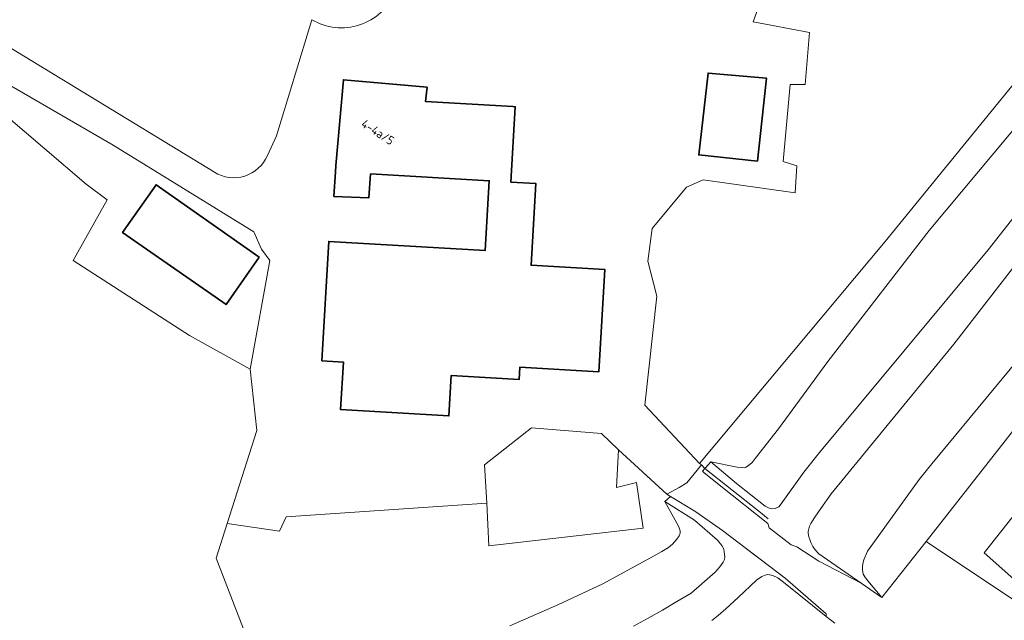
# Model space of a CAD drawing. Extents: x 184422 to 188298, y 343471 to 350189.
# Tile 279 of 513: x 187165 to 187266, y 346726 to 346788. Entities that reach past the tile are written whole.
import ezdxf
from ezdxf.enums import TextEntityAlignment as Align

# ---------------------------------------------------------------- set-up
doc = ezdxf.new("R2010")
doc.units = 0
for name, color, linetype, lineweight in [('B-WA-GR-FRUITTEELT-GV', 252, 'Continuous', 13), ('B-WA-GR-GRAS-GV', 252, 'Continuous', 13), ('B-WA-GR-GROENVOORZIENING-GV', 252, 'Continuous', 18), ('B-WA-GR-HOUTWAL-GV', 252, 'Continuous', 13), ('B-WA-GW-TALUD_KRUIN-G', 252, 'Continuous', 18), ('B-WA-IE-TERREINAFSCHEIDING_KUNSTMATIG_HEKWERK-G', 252, 'IE-TERREINAFSCHEIDING-KUNSTMATIG', 18), ('B-WA-OG-TERREIN_ERF-GV', 252, 'Continuous', 18), ('B-WE-OG-BEBOUWING-GV', 250, 'Continuous', 35), ('B-WE-OG-BEBOUWING-T18', 10, 'Continuous', 18)]:
    doc.layers.add(name, color=color, linetype=linetype, lineweight=lineweight)
doc.styles.add('NLCS-ISO-M500-T18', font='NLCS-ISO.ttf', dxfattribs={"height": 0.9})
doc.linetypes.add('IE-TERREINAFSCHEIDING-KUNSTMATIG', pattern='A,4,[82,NLCS.SHX,S=0.75,R=90,X=0,Y=0],4,-2', length=10)

msp = doc.modelspace()

# ---------------------------------------------------------------- linework, layer by layer
at = {"layer": 'B-WA-GR-FRUITTEELT-GV', "flags": 128}
msp.add_lwpolyline([(187278.082, 346720.652), (187285.681, 346715.581), (187300.955, 346743.69), (187304.599, 346751.507), (187310.694, 346770.629), (187317.629, 346791.915), (187319.409, 346802.382), (187264.286, 346732.666), (187271.088, 346726.645), (187275.639, 346732.555)], dxfattribs=at)
msp.add_lwpolyline([(187278.082, 346720.652), (187285.681, 346715.581), (187300.955, 346743.69), (187304.599, 346751.507), (187310.694, 346770.629), (187317.629, 346791.915), (187319.409, 346802.382), (187264.286, 346732.666), (187271.088, 346726.645), (187275.639, 346732.555)], dxfattribs=at)
msp.add_lwpolyline([(187278.082, 346720.652), (187285.681, 346715.581), (187300.955, 346743.69), (187304.599, 346751.507), (187310.694, 346770.629), (187317.629, 346791.915), (187319.409, 346802.382), (187264.286, 346732.666), (187271.088, 346726.645), (187275.639, 346732.555)], dxfattribs=at)
at = {"layer": 'B-WA-GR-GRAS-GV', "flags": 128}
for points in [[(187307.391, 346830.698), (187289.025, 346807.761), (187285.08, 346802.846), (187254.098, 346764.778), (187234.915, 346741.892), (187235.125, 346741.731), (187235.127, 346741.729), (187235.471, 346741.365), (187235.524, 346741.423), (187236.081, 346742.037), (187238.799, 346741.505), (187239.234, 346741.459), (187239.532, 346741.447), (187239.739, 346741.512), (187240.163, 346741.802), (187240.363, 346741.99), (187240.669, 346742.41), (187243.074, 346745.46), (187248.174, 346752.419), (187258.612, 346765.924), (187277.064, 346787.961), (187300.59, 346816.26), (187310.185, 346827.925), (187311.834, 346829.759)], [(187307.391, 346830.698), (187289.025, 346807.761), (187285.08, 346802.846), (187254.098, 346764.778), (187234.915, 346741.892), (187235.125, 346741.731), (187235.127, 346741.729), (187235.471, 346741.365), (187235.524, 346741.423), (187236.081, 346742.037), (187238.799, 346741.505), (187239.234, 346741.459), (187239.532, 346741.447), (187239.739, 346741.512), (187240.163, 346741.802), (187240.363, 346741.99), (187240.669, 346742.41), (187243.074, 346745.46), (187248.174, 346752.419), (187258.612, 346765.924), (187277.064, 346787.961), (187300.59, 346816.26), (187310.185, 346827.925), (187311.834, 346829.759)], [(187307.391, 346830.698), (187289.025, 346807.761), (187285.08, 346802.846), (187254.098, 346764.778), (187234.915, 346741.892), (187235.125, 346741.731), (187235.127, 346741.729), (187235.471, 346741.365), (187235.524, 346741.423), (187236.081, 346742.037), (187238.799, 346741.505), (187239.234, 346741.459), (187239.532, 346741.447), (187239.739, 346741.512), (187240.163, 346741.802), (187240.363, 346741.99), (187240.669, 346742.41), (187243.074, 346745.46), (187248.174, 346752.419), (187258.612, 346765.924), (187277.064, 346787.961), (187300.59, 346816.26), (187310.185, 346827.925), (187311.834, 346829.759)], [(187271.783, 346757.389), (187258.914, 346741.841), (187257.591, 346740.226), (187252.814, 346733.595), (187252.268, 346732.846), (187251.899, 346731.941), (187251.79, 346731.561), (187251.741, 346731.188), (187251.737, 346730.922), (187251.83, 346730.473), (187252.045, 346730.064), (187252.457, 346729.573), (187253.756, 346728.034), (187258.314, 346733.843), (187306.23, 346794.919)], [(187271.783, 346757.389), (187258.914, 346741.841), (187257.591, 346740.226), (187252.814, 346733.595), (187252.268, 346732.846), (187251.899, 346731.941), (187251.79, 346731.561), (187251.741, 346731.188), (187251.737, 346730.922), (187251.83, 346730.473), (187252.045, 346730.064), (187252.457, 346729.573), (187253.756, 346728.034), (187258.314, 346733.843), (187306.23, 346794.919)], [(187271.783, 346757.389), (187258.914, 346741.841), (187257.591, 346740.226), (187252.814, 346733.595), (187252.268, 346732.846), (187251.899, 346731.941), (187251.79, 346731.561), (187251.741, 346731.188), (187251.737, 346730.922), (187251.83, 346730.473), (187252.045, 346730.064), (187252.457, 346729.573), (187253.756, 346728.034), (187258.314, 346733.843), (187306.23, 346794.919)], [(187277.064, 346787.961), (187258.612, 346765.924), (187248.174, 346752.419), (187243.074, 346745.46), (187240.669, 346742.41), (187240.363, 346741.99), (187240.163, 346741.802), (187239.739, 346741.512), (187239.532, 346741.447), (187239.234, 346741.459), (187238.799, 346741.505), (187236.081, 346742.037), (187238.742, 346739.829), (187241.696, 346737.491), (187242.033, 346737.304), (187242.384, 346737.201), (187242.731, 346737.219), (187243.106, 346737.411), (187243.337, 346737.725), (187245.685, 346740.971), (187247.301, 346743.005), (187264.722, 346763.927), (187282.564, 346786.634)], [(187277.064, 346787.961), (187258.612, 346765.924), (187248.174, 346752.419), (187243.074, 346745.46), (187240.669, 346742.41), (187240.363, 346741.99), (187240.163, 346741.802), (187239.739, 346741.512), (187239.532, 346741.447), (187239.234, 346741.459), (187238.799, 346741.505), (187236.081, 346742.037), (187238.742, 346739.829), (187241.696, 346737.491), (187242.033, 346737.304), (187242.384, 346737.201), (187242.731, 346737.219), (187243.106, 346737.411), (187243.337, 346737.725), (187245.685, 346740.971), (187247.301, 346743.005), (187264.722, 346763.927), (187282.564, 346786.634)], [(187277.064, 346787.961), (187258.612, 346765.924), (187248.174, 346752.419), (187243.074, 346745.46), (187240.669, 346742.41), (187240.363, 346741.99), (187240.163, 346741.802), (187239.739, 346741.512), (187239.532, 346741.447), (187239.234, 346741.459), (187238.799, 346741.505), (187236.081, 346742.037), (187238.742, 346739.829), (187241.696, 346737.491), (187242.033, 346737.304), (187242.384, 346737.201), (187242.731, 346737.219), (187243.106, 346737.411), (187243.337, 346737.725), (187245.685, 346740.971), (187247.301, 346743.005), (187264.722, 346763.927), (187282.564, 346786.634)], [(187282.564, 346786.634), (187264.722, 346763.927), (187247.301, 346743.005), (187245.685, 346740.971), (187243.337, 346737.725), (187243.106, 346737.411), (187242.731, 346737.219), (187242.384, 346737.201), (187242.033, 346737.304), (187241.696, 346737.491), (187238.742, 346739.829), (187236.081, 346742.037), (187235.524, 346741.423), (187235.471, 346741.365), (187235.234, 346741.077), (187235.367, 346740.968), (187237.109, 346739.537), (187241.983, 346735.7), (187242.113, 346735.245), (187244.371, 346733.489), (187244.977, 346733.285), (187247.236, 346731.806), (187251.602, 346729.527), (187248.587, 346731.616), (187247.226, 346732.559), (187246.868, 346732.965), (187246.622, 346733.322), (187246.428, 346733.72), (187246.306, 346734.02), (187246.199, 346734.307), (187246.158, 346734.505), (187246.138, 346734.673), (187246.141, 346734.86), (187246.161, 346735.012), (187246.291, 346735.403), (187246.422, 346735.684), (187246.572, 346735.956), (187246.812, 346736.336), (187247.433, 346737.23), (187248.52, 346738.76), (187261.171, 346754.181), (187281.237, 346780.056)], [(187282.564, 346786.634), (187264.722, 346763.927), (187247.301, 346743.005), (187245.685, 346740.971), (187243.337, 346737.725), (187243.106, 346737.411), (187242.731, 346737.219), (187242.384, 346737.201), (187242.033, 346737.304), (187241.696, 346737.491), (187238.742, 346739.829), (187236.081, 346742.037), (187235.524, 346741.423), (187235.471, 346741.365), (187235.234, 346741.077), (187235.367, 346740.968), (187237.109, 346739.537), (187241.983, 346735.7), (187242.113, 346735.245), (187244.371, 346733.489), (187244.977, 346733.285), (187247.236, 346731.806), (187251.602, 346729.527), (187248.587, 346731.616), (187247.226, 346732.559), (187246.868, 346732.965), (187246.622, 346733.322), (187246.428, 346733.72), (187246.306, 346734.02), (187246.199, 346734.307), (187246.158, 346734.505), (187246.138, 346734.673), (187246.141, 346734.86), (187246.161, 346735.012), (187246.291, 346735.403), (187246.422, 346735.684), (187246.572, 346735.956), (187246.812, 346736.336), (187247.433, 346737.23), (187248.52, 346738.76), (187261.171, 346754.181), (187281.237, 346780.056)], [(187282.564, 346786.634), (187264.722, 346763.927), (187247.301, 346743.005), (187245.685, 346740.971), (187243.337, 346737.725), (187243.106, 346737.411), (187242.731, 346737.219), (187242.384, 346737.201), (187242.033, 346737.304), (187241.696, 346737.491), (187238.742, 346739.829), (187236.081, 346742.037), (187235.524, 346741.423), (187235.471, 346741.365), (187235.234, 346741.077), (187235.367, 346740.968), (187237.109, 346739.537), (187241.983, 346735.7), (187242.113, 346735.245), (187244.371, 346733.489), (187244.977, 346733.285), (187247.236, 346731.806), (187251.602, 346729.527), (187248.587, 346731.616), (187247.226, 346732.559), (187246.868, 346732.965), (187246.622, 346733.322), (187246.428, 346733.72), (187246.306, 346734.02), (187246.199, 346734.307), (187246.158, 346734.505), (187246.138, 346734.673), (187246.141, 346734.86), (187246.161, 346735.012), (187246.291, 346735.403), (187246.422, 346735.684), (187246.572, 346735.956), (187246.812, 346736.336), (187247.433, 346737.23), (187248.52, 346738.76), (187261.171, 346754.181), (187281.237, 346780.056)], [(187281.237, 346780.056), (187261.171, 346754.181), (187248.52, 346738.76), (187247.433, 346737.23), (187246.812, 346736.336), (187246.572, 346735.956), (187246.422, 346735.684), (187246.291, 346735.403), (187246.161, 346735.012), (187246.141, 346734.86), (187246.138, 346734.673), (187246.158, 346734.505), (187246.199, 346734.307), (187246.306, 346734.02), (187246.428, 346733.72), (187246.622, 346733.322), (187246.868, 346732.965), (187247.226, 346732.559), (187248.587, 346731.616), (187251.602, 346729.527), (187253.756, 346728.034), (187252.457, 346729.573), (187252.045, 346730.064), (187251.83, 346730.473), (187251.737, 346730.922), (187251.741, 346731.188), (187251.79, 346731.561), (187251.899, 346731.941), (187252.268, 346732.846), (187252.814, 346733.595), (187257.591, 346740.226), (187258.914, 346741.841), (187271.783, 346757.389)], [(187281.237, 346780.056), (187261.171, 346754.181), (187248.52, 346738.76), (187247.433, 346737.23), (187246.812, 346736.336), (187246.572, 346735.956), (187246.422, 346735.684), (187246.291, 346735.403), (187246.161, 346735.012), (187246.141, 346734.86), (187246.138, 346734.673), (187246.158, 346734.505), (187246.199, 346734.307), (187246.306, 346734.02), (187246.428, 346733.72), (187246.622, 346733.322), (187246.868, 346732.965), (187247.226, 346732.559), (187248.587, 346731.616), (187251.602, 346729.527), (187253.756, 346728.034), (187252.457, 346729.573), (187252.045, 346730.064), (187251.83, 346730.473), (187251.737, 346730.922), (187251.741, 346731.188), (187251.79, 346731.561), (187251.899, 346731.941), (187252.268, 346732.846), (187252.814, 346733.595), (187257.591, 346740.226), (187258.914, 346741.841), (187271.783, 346757.389)], [(187281.237, 346780.056), (187261.171, 346754.181), (187248.52, 346738.76), (187247.433, 346737.23), (187246.812, 346736.336), (187246.572, 346735.956), (187246.422, 346735.684), (187246.291, 346735.403), (187246.161, 346735.012), (187246.141, 346734.86), (187246.138, 346734.673), (187246.158, 346734.505), (187246.199, 346734.307), (187246.306, 346734.02), (187246.428, 346733.72), (187246.622, 346733.322), (187246.868, 346732.965), (187247.226, 346732.559), (187248.587, 346731.616), (187251.602, 346729.527), (187253.756, 346728.034), (187252.457, 346729.573), (187252.045, 346730.064), (187251.83, 346730.473), (187251.737, 346730.922), (187251.741, 346731.188), (187251.79, 346731.561), (187251.899, 346731.941), (187252.268, 346732.846), (187252.814, 346733.595), (187257.591, 346740.226), (187258.914, 346741.841), (187271.783, 346757.389)], [(187215.362, 346725.127), (187220.284, 346727.285), (187224.934, 346729.457), (187230.182, 346732.319), (187231.044, 346732.809), (187231.726, 346733.227), (187232.126, 346733.572), (187232.572, 346734.083), (187232.834, 346734.427), (187232.933, 346734.673), (187232.928, 346734.914), (187232.797, 346735.333), (187232.576, 346735.714), (187232.402, 346736.021), (187231.334, 346737.95), (187231.917, 346738.481), (187231.557, 346738.713), (187226.557, 346743.288), (187226.371, 346739.393), (187228.417, 346739.908), (187229.099, 346735.205), (187213.164, 346733.367), (187212.978, 346737.777), (187192.268, 346736.38), (187191.586, 346734.911), (187186.157, 346735.671), (187185.025, 346732.112), (187190.662, 346717.504)], [(187215.362, 346725.127), (187220.284, 346727.285), (187224.934, 346729.457), (187230.182, 346732.319), (187231.044, 346732.809), (187231.726, 346733.227), (187232.126, 346733.572), (187232.572, 346734.083), (187232.834, 346734.427), (187232.933, 346734.673), (187232.928, 346734.914), (187232.797, 346735.333), (187232.576, 346735.714), (187232.402, 346736.021), (187231.334, 346737.95), (187231.917, 346738.481), (187231.557, 346738.713), (187226.557, 346743.288), (187226.371, 346739.393), (187228.417, 346739.908), (187229.099, 346735.205), (187213.164, 346733.367), (187212.978, 346737.777), (187192.268, 346736.38), (187191.586, 346734.911), (187186.157, 346735.671), (187185.025, 346732.112), (187190.662, 346717.504)], [(187215.362, 346725.127), (187220.284, 346727.285), (187224.934, 346729.457), (187230.182, 346732.319), (187231.044, 346732.809), (187231.726, 346733.227), (187232.126, 346733.572), (187232.572, 346734.083), (187232.834, 346734.427), (187232.933, 346734.673), (187232.928, 346734.914), (187232.797, 346735.333), (187232.576, 346735.714), (187232.402, 346736.021), (187231.334, 346737.95), (187231.917, 346738.481), (187231.557, 346738.713), (187226.557, 346743.288), (187226.371, 346739.393), (187228.417, 346739.908), (187229.099, 346735.205), (187213.164, 346733.367), (187212.978, 346737.777), (187192.268, 346736.38), (187191.586, 346734.911), (187186.157, 346735.671), (187185.025, 346732.112), (187190.662, 346717.504)], [(187277.287, 346721.182), (187258.314, 346733.843), (187253.756, 346728.034), (187251.602, 346729.527), (187247.236, 346731.806), (187244.977, 346733.285), (187244.371, 346733.489), (187242.113, 346735.245), (187241.983, 346735.7), (187237.109, 346739.537), (187235.367, 346740.968), (187235.234, 346741.077), (187235.471, 346741.365), (187235.127, 346741.729), (187235.125, 346741.731), (187233.624, 346739.869), (187232.821, 346739.42), (187231.557, 346738.713), (187231.917, 346738.481), (187234.437, 346736.976), (187237.28, 346734.967), (187243.765, 346730.048), (187248.008, 346726.371), (187248.002, 346726.102), (187248.885, 346725.394)], [(187277.287, 346721.182), (187258.314, 346733.843), (187253.756, 346728.034), (187251.602, 346729.527), (187247.236, 346731.806), (187244.977, 346733.285), (187244.371, 346733.489), (187242.113, 346735.245), (187241.983, 346735.7), (187237.109, 346739.537), (187235.367, 346740.968), (187235.234, 346741.077), (187235.471, 346741.365), (187235.127, 346741.729), (187235.125, 346741.731), (187233.624, 346739.869), (187232.821, 346739.42), (187231.557, 346738.713), (187231.917, 346738.481), (187234.437, 346736.976), (187237.28, 346734.967), (187243.765, 346730.048), (187248.008, 346726.371), (187248.002, 346726.102), (187248.885, 346725.394)], [(187277.287, 346721.182), (187258.314, 346733.843), (187253.756, 346728.034), (187251.602, 346729.527), (187247.236, 346731.806), (187244.977, 346733.285), (187244.371, 346733.489), (187242.113, 346735.245), (187241.983, 346735.7), (187237.109, 346739.537), (187235.367, 346740.968), (187235.234, 346741.077), (187235.471, 346741.365), (187235.127, 346741.729), (187235.125, 346741.731), (187233.624, 346739.869), (187232.821, 346739.42), (187231.557, 346738.713), (187231.917, 346738.481), (187234.437, 346736.976), (187237.28, 346734.967), (187243.765, 346730.048), (187248.008, 346726.371), (187248.002, 346726.102), (187248.885, 346725.394)], [(187236.185, 346725.678), (187236.85, 346726.2), (187237.649, 346726.874), (187238.906, 346728.035), (187240.805, 346729.827), (187241.352, 346730.203), (187241.71, 346730.363), (187241.989, 346730.424), (187242.481, 346730.335), (187242.995, 346730.068), (187243.765, 346729.494), (187248.002, 346726.102), (187248.008, 346726.371), (187243.765, 346730.048), (187237.28, 346734.967), (187234.437, 346736.976), (187231.917, 346738.481), (187231.334, 346737.95), (187234.409, 346736.03), (187236.764, 346733.974), (187237.215, 346733.417), (187237.416, 346733.046), (187237.479, 346732.751), (187237.526, 346732.244), (187237.498, 346731.969), (187237.369, 346731.706), (187237.037, 346731.203), (187236.525, 346730.652), (187234.064, 346728.509), (187232.598, 346727.623), (187231.117, 346726.76), (187229.622, 346725.92), (187228.115, 346725.103)], [(187236.185, 346725.678), (187236.85, 346726.2), (187237.649, 346726.874), (187238.906, 346728.035), (187240.805, 346729.827), (187241.352, 346730.203), (187241.71, 346730.363), (187241.989, 346730.424), (187242.481, 346730.335), (187242.995, 346730.068), (187243.765, 346729.494), (187248.002, 346726.102), (187248.008, 346726.371), (187243.765, 346730.048), (187237.28, 346734.967), (187234.437, 346736.976), (187231.917, 346738.481), (187231.334, 346737.95), (187234.409, 346736.03), (187236.764, 346733.974), (187237.215, 346733.417), (187237.416, 346733.046), (187237.479, 346732.751), (187237.526, 346732.244), (187237.498, 346731.969), (187237.369, 346731.706), (187237.037, 346731.203), (187236.525, 346730.652), (187234.064, 346728.509), (187232.598, 346727.623), (187231.117, 346726.76), (187229.622, 346725.92), (187228.115, 346725.103)], [(187236.185, 346725.678), (187236.85, 346726.2), (187237.649, 346726.874), (187238.906, 346728.035), (187240.805, 346729.827), (187241.352, 346730.203), (187241.71, 346730.363), (187241.989, 346730.424), (187242.481, 346730.335), (187242.995, 346730.068), (187243.765, 346729.494), (187248.002, 346726.102), (187248.008, 346726.371), (187243.765, 346730.048), (187237.28, 346734.967), (187234.437, 346736.976), (187231.917, 346738.481), (187231.334, 346737.95), (187234.409, 346736.03), (187236.764, 346733.974), (187237.215, 346733.417), (187237.416, 346733.046), (187237.479, 346732.751), (187237.526, 346732.244), (187237.498, 346731.969), (187237.369, 346731.706), (187237.037, 346731.203), (187236.525, 346730.652), (187234.064, 346728.509), (187232.598, 346727.623), (187231.117, 346726.76), (187229.622, 346725.92), (187228.115, 346725.103)], [(187228.115, 346725.103), (187229.622, 346725.92), (187231.117, 346726.76), (187232.598, 346727.623), (187234.064, 346728.509), (187236.525, 346730.652), (187237.037, 346731.203), (187237.369, 346731.706), (187237.498, 346731.969), (187237.526, 346732.244), (187237.479, 346732.751), (187237.416, 346733.046), (187237.215, 346733.417), (187236.764, 346733.974), (187234.409, 346736.03), (187231.334, 346737.95), (187232.402, 346736.021), (187232.576, 346735.714), (187232.797, 346735.333), (187232.928, 346734.914), (187232.933, 346734.673), (187232.834, 346734.427), (187232.572, 346734.083), (187232.126, 346733.572), (187231.726, 346733.227), (187231.044, 346732.809), (187230.182, 346732.319), (187224.934, 346729.457), (187220.284, 346727.285), (187215.362, 346725.127)], [(187228.115, 346725.103), (187229.622, 346725.92), (187231.117, 346726.76), (187232.598, 346727.623), (187234.064, 346728.509), (187236.525, 346730.652), (187237.037, 346731.203), (187237.369, 346731.706), (187237.498, 346731.969), (187237.526, 346732.244), (187237.479, 346732.751), (187237.416, 346733.046), (187237.215, 346733.417), (187236.764, 346733.974), (187234.409, 346736.03), (187231.334, 346737.95), (187232.402, 346736.021), (187232.576, 346735.714), (187232.797, 346735.333), (187232.928, 346734.914), (187232.933, 346734.673), (187232.834, 346734.427), (187232.572, 346734.083), (187232.126, 346733.572), (187231.726, 346733.227), (187231.044, 346732.809), (187230.182, 346732.319), (187224.934, 346729.457), (187220.284, 346727.285), (187215.362, 346725.127)], [(187228.115, 346725.103), (187229.622, 346725.92), (187231.117, 346726.76), (187232.598, 346727.623), (187234.064, 346728.509), (187236.525, 346730.652), (187237.037, 346731.203), (187237.369, 346731.706), (187237.498, 346731.969), (187237.526, 346732.244), (187237.479, 346732.751), (187237.416, 346733.046), (187237.215, 346733.417), (187236.764, 346733.974), (187234.409, 346736.03), (187231.334, 346737.95), (187232.402, 346736.021), (187232.576, 346735.714), (187232.797, 346735.333), (187232.928, 346734.914), (187232.933, 346734.673), (187232.834, 346734.427), (187232.572, 346734.083), (187232.126, 346733.572), (187231.726, 346733.227), (187231.044, 346732.809), (187230.182, 346732.319), (187224.934, 346729.457), (187220.284, 346727.285), (187215.362, 346725.127)], [(187248.885, 346725.394), (187248.002, 346726.102), (187243.765, 346729.494), (187242.995, 346730.068), (187242.481, 346730.335), (187241.989, 346730.424), (187241.71, 346730.363), (187241.352, 346730.203), (187240.805, 346729.827), (187238.906, 346728.035), (187237.649, 346726.874), (187236.85, 346726.2), (187236.185, 346725.678)], [(187248.885, 346725.394), (187248.002, 346726.102), (187243.765, 346729.494), (187242.995, 346730.068), (187242.481, 346730.335), (187241.989, 346730.424), (187241.71, 346730.363), (187241.352, 346730.203), (187240.805, 346729.827), (187238.906, 346728.035), (187237.649, 346726.874), (187236.85, 346726.2), (187236.185, 346725.678)], [(187248.885, 346725.394), (187248.002, 346726.102), (187243.765, 346729.494), (187242.995, 346730.068), (187242.481, 346730.335), (187241.989, 346730.424), (187241.71, 346730.363), (187241.352, 346730.203), (187240.805, 346729.827), (187238.906, 346728.035), (187237.649, 346726.874), (187236.85, 346726.2), (187236.185, 346725.678)]]:
    msp.add_lwpolyline(points, dxfattribs=at)
at = {"layer": 'B-WA-GR-GROENVOORZIENING-GV', "flags": 128}
for points in [[(187271.088, 346726.645), (187264.286, 346732.666), (187319.409, 346802.382)], [(187271.088, 346726.645), (187264.286, 346732.666), (187319.409, 346802.382)], [(187271.088, 346726.645), (187264.286, 346732.666), (187319.409, 346802.382)], [(187306.23, 346794.919), (187258.314, 346733.843), (187277.287, 346721.182)], [(187306.23, 346794.919), (187258.314, 346733.843), (187277.287, 346721.182)], [(187306.23, 346794.919), (187258.314, 346733.843), (187277.287, 346721.182)]]:
    msp.add_lwpolyline(points, dxfattribs=at)
at = {"layer": 'B-WA-GR-HOUTWAL-GV', "flags": 128}
msp.add_lwpolyline([(187164.074, 346700.453), (187172.165, 346706.29), (187179.776, 346711.261), (187189.219, 346716.794), (187190.662, 346717.504), (187185.025, 346732.112), (187186.157, 346735.671), (187189.216, 346745.285), (187188.548, 346751.62), (187182.291, 346755.075), (187170.262, 346762.827), (187172.984, 346767.685), (187173.79, 346769.081), (187171.62, 346770.698), (187158.785, 346781.647)], dxfattribs=at)
msp.add_lwpolyline([(187164.074, 346700.453), (187172.165, 346706.29), (187179.776, 346711.261), (187189.219, 346716.794), (187190.662, 346717.504), (187185.025, 346732.112), (187186.157, 346735.671), (187189.216, 346745.285), (187188.548, 346751.62), (187182.291, 346755.075), (187170.262, 346762.827), (187172.984, 346767.685), (187173.79, 346769.081), (187171.62, 346770.698), (187158.785, 346781.647)], dxfattribs=at)
msp.add_lwpolyline([(187164.074, 346700.453), (187172.165, 346706.29), (187179.776, 346711.261), (187189.219, 346716.794), (187190.662, 346717.504), (187185.025, 346732.112), (187186.157, 346735.671), (187189.216, 346745.285), (187188.548, 346751.62), (187182.291, 346755.075), (187170.262, 346762.827), (187172.984, 346767.685), (187173.79, 346769.081), (187171.62, 346770.698), (187158.785, 346781.647)], dxfattribs=at)
at = {"layer": 'B-WA-GW-TALUD_KRUIN-G', "flags": 128}
for points in [[(187236.081, 346742.037), (187238.742, 346739.829), (187241.696, 346737.491), (187242.033, 346737.304), (187242.384, 346737.201), (187242.731, 346737.219), (187243.106, 346737.411), (187243.337, 346737.725), (187245.685, 346740.971), (187247.301, 346743.005), (187264.722, 346763.927), (187282.564, 346786.634), (187300.871, 346808.738), (187308.514, 346818.196), (187313.91, 346825.969), (187316.898, 346830.821), (187317.343, 346831.91), (187317.74, 346833.551), (187317.916, 346835.258), (187317.952, 346836.562), (187317.773, 346839.479), (187317.656, 346840.308), (187315.571, 346852.916), (187313.582, 346861.152)], [(187236.081, 346742.037), (187238.742, 346739.829), (187241.696, 346737.491), (187242.033, 346737.304), (187242.384, 346737.201), (187242.731, 346737.219), (187243.106, 346737.411), (187243.337, 346737.725), (187245.685, 346740.971), (187247.301, 346743.005), (187264.722, 346763.927), (187282.564, 346786.634), (187300.871, 346808.738), (187308.514, 346818.196), (187313.91, 346825.969), (187316.898, 346830.821), (187317.343, 346831.91), (187317.74, 346833.551), (187317.916, 346835.258), (187317.952, 346836.562), (187317.773, 346839.479), (187317.656, 346840.308), (187315.571, 346852.916), (187313.582, 346861.152)], [(187236.081, 346742.037), (187238.742, 346739.829), (187241.696, 346737.491), (187242.033, 346737.304), (187242.384, 346737.201), (187242.731, 346737.219), (187243.106, 346737.411), (187243.337, 346737.725), (187245.685, 346740.971), (187247.301, 346743.005), (187264.722, 346763.927), (187282.564, 346786.634), (187300.871, 346808.738), (187308.514, 346818.196), (187313.91, 346825.969), (187316.898, 346830.821), (187317.343, 346831.91), (187317.74, 346833.551), (187317.916, 346835.258), (187317.952, 346836.562), (187317.773, 346839.479), (187317.656, 346840.308), (187315.571, 346852.916), (187313.582, 346861.152)], [(187281.237, 346780.056), (187261.171, 346754.181), (187248.52, 346738.76), (187247.433, 346737.23), (187246.812, 346736.336), (187246.572, 346735.956), (187246.422, 346735.684), (187246.291, 346735.403), (187246.161, 346735.012), (187246.141, 346734.86), (187246.138, 346734.673), (187246.158, 346734.505), (187246.199, 346734.307), (187246.306, 346734.02), (187246.428, 346733.72), (187246.622, 346733.322), (187246.868, 346732.965), (187247.226, 346732.559), (187248.587, 346731.616), (187251.602, 346729.527)], [(187281.237, 346780.056), (187261.171, 346754.181), (187248.52, 346738.76), (187247.433, 346737.23), (187246.812, 346736.336), (187246.572, 346735.956), (187246.422, 346735.684), (187246.291, 346735.403), (187246.161, 346735.012), (187246.141, 346734.86), (187246.138, 346734.673), (187246.158, 346734.505), (187246.199, 346734.307), (187246.306, 346734.02), (187246.428, 346733.72), (187246.622, 346733.322), (187246.868, 346732.965), (187247.226, 346732.559), (187248.587, 346731.616), (187251.602, 346729.527)], [(187281.237, 346780.056), (187261.171, 346754.181), (187248.52, 346738.76), (187247.433, 346737.23), (187246.812, 346736.336), (187246.572, 346735.956), (187246.422, 346735.684), (187246.291, 346735.403), (187246.161, 346735.012), (187246.141, 346734.86), (187246.138, 346734.673), (187246.158, 346734.505), (187246.199, 346734.307), (187246.306, 346734.02), (187246.428, 346733.72), (187246.622, 346733.322), (187246.868, 346732.965), (187247.226, 346732.559), (187248.587, 346731.616), (187251.602, 346729.527)], [(187228.115, 346725.103), (187229.622, 346725.92), (187231.117, 346726.76), (187232.598, 346727.623), (187234.064, 346728.509), (187236.525, 346730.652), (187237.037, 346731.203), (187237.369, 346731.706), (187237.498, 346731.969), (187237.526, 346732.244), (187237.479, 346732.751), (187237.416, 346733.046), (187237.215, 346733.417), (187236.764, 346733.974), (187234.409, 346736.03), (187231.334, 346737.95)], [(187228.115, 346725.103), (187229.622, 346725.92), (187231.117, 346726.76), (187232.598, 346727.623), (187234.064, 346728.509), (187236.525, 346730.652), (187237.037, 346731.203), (187237.369, 346731.706), (187237.498, 346731.969), (187237.526, 346732.244), (187237.479, 346732.751), (187237.416, 346733.046), (187237.215, 346733.417), (187236.764, 346733.974), (187234.409, 346736.03), (187231.334, 346737.95)], [(187228.115, 346725.103), (187229.622, 346725.92), (187231.117, 346726.76), (187232.598, 346727.623), (187234.064, 346728.509), (187236.525, 346730.652), (187237.037, 346731.203), (187237.369, 346731.706), (187237.498, 346731.969), (187237.526, 346732.244), (187237.479, 346732.751), (187237.416, 346733.046), (187237.215, 346733.417), (187236.764, 346733.974), (187234.409, 346736.03), (187231.334, 346737.95)], [(187248.002, 346726.102), (187243.765, 346729.494), (187242.995, 346730.068), (187242.481, 346730.335), (187241.989, 346730.424), (187241.71, 346730.363), (187241.352, 346730.203), (187240.805, 346729.827), (187238.906, 346728.035), (187237.649, 346726.874), (187236.85, 346726.2), (187236.185, 346725.678)], [(187248.002, 346726.102), (187243.765, 346729.494), (187242.995, 346730.068), (187242.481, 346730.335), (187241.989, 346730.424), (187241.71, 346730.363), (187241.352, 346730.203), (187240.805, 346729.827), (187238.906, 346728.035), (187237.649, 346726.874), (187236.85, 346726.2), (187236.185, 346725.678)], [(187248.002, 346726.102), (187243.765, 346729.494), (187242.995, 346730.068), (187242.481, 346730.335), (187241.989, 346730.424), (187241.71, 346730.363), (187241.352, 346730.203), (187240.805, 346729.827), (187238.906, 346728.035), (187237.649, 346726.874), (187236.85, 346726.2), (187236.185, 346725.678)]]:
    msp.add_lwpolyline(points, dxfattribs=at)
at = {"layer": 'B-WA-IE-TERREINAFSCHEIDING_KUNSTMATIG_HEKWERK-G', "flags": 128}
for points in [[(187235.471, 346741.365), (187235.234, 346741.077)], [(187235.471, 346741.365), (187235.234, 346741.077)], [(187235.471, 346741.365), (187235.234, 346741.077)], [(187235.234, 346741.077), (187235.367, 346740.968)], [(187235.234, 346741.077), (187235.367, 346740.968)], [(187235.234, 346741.077), (187235.367, 346740.968)], [(187235.367, 346740.968), (187237.109, 346739.537)], [(187235.367, 346740.968), (187237.109, 346739.537)], [(187235.367, 346740.968), (187237.109, 346739.537)], [(187235.471, 346741.365), (187241.038, 346736.95), (187242.024, 346736.184)], [(187235.471, 346741.365), (187241.038, 346736.95), (187242.024, 346736.184)], [(187235.471, 346741.365), (187241.038, 346736.95), (187242.024, 346736.184)], [(187237.109, 346739.537), (187241.983, 346735.7)], [(187237.109, 346739.537), (187241.983, 346735.7)], [(187237.109, 346739.537), (187241.983, 346735.7)], [(187241.983, 346735.7), (187242.113, 346735.245)], [(187241.983, 346735.7), (187242.113, 346735.245)], [(187241.983, 346735.7), (187242.113, 346735.245)], [(187242.113, 346735.245), (187244.371, 346733.489)], [(187242.113, 346735.245), (187244.371, 346733.489)], [(187242.113, 346735.245), (187244.371, 346733.489)], [(187244.977, 346733.285), (187244.371, 346733.489)], [(187244.977, 346733.285), (187244.371, 346733.489)], [(187244.977, 346733.285), (187244.371, 346733.489)], [(187242.164, 346731.262), (187239.767, 346733.08)], [(187242.164, 346731.262), (187239.767, 346733.08)], [(187242.164, 346731.262), (187239.767, 346733.08)], [(187247.236, 346731.806), (187244.977, 346733.285)], [(187247.236, 346731.806), (187244.977, 346733.285)], [(187247.236, 346731.806), (187244.977, 346733.285)], [(187251.602, 346729.527), (187247.236, 346731.806)], [(187251.602, 346729.527), (187247.236, 346731.806)], [(187251.602, 346729.527), (187247.236, 346731.806)]]:
    msp.add_lwpolyline(points, dxfattribs=at)
at = {"layer": 'B-WA-OG-TERREIN_ERF-GV', "flags": 128}
for points in [[(187210.722, 346828.994), (187210.592, 346827.904), (187209.381, 346820.667), (187207.645, 346796.564), (187211.551, 346792.963), (187212.784, 346792.729), (187213.963, 346798.916), (187242.607, 346793.46), (187240.467, 346787.456), (187246.274, 346786.35), (187245.84, 346780.985), (187244.29, 346780.985), (187243.546, 346773.049), (187244.972, 346772.608), (187244.786, 346769.816), (187235.299, 346771.139), (187233.563, 346770.404), (187230.029, 346766.142), (187229.595, 346762.761), (187230.525, 346759.161), (187229.285, 346747.917), (187234.915, 346741.892), (187254.098, 346764.778), (187285.08, 346802.846)], [(187210.722, 346828.994), (187210.592, 346827.904), (187209.381, 346820.667), (187207.645, 346796.564), (187211.551, 346792.963), (187212.784, 346792.729), (187213.963, 346798.916), (187242.607, 346793.46), (187240.467, 346787.456), (187246.274, 346786.35), (187245.84, 346780.985), (187244.29, 346780.985), (187243.546, 346773.049), (187244.972, 346772.608), (187244.786, 346769.816), (187235.299, 346771.139), (187233.563, 346770.404), (187230.029, 346766.142), (187229.595, 346762.761), (187230.525, 346759.161), (187229.285, 346747.917), (187234.915, 346741.892), (187254.098, 346764.778), (187285.08, 346802.846)], [(187210.722, 346828.994), (187210.592, 346827.904), (187209.381, 346820.667), (187207.645, 346796.564), (187211.551, 346792.963), (187212.784, 346792.729), (187213.963, 346798.916), (187242.607, 346793.46), (187240.467, 346787.456), (187246.274, 346786.35), (187245.84, 346780.985), (187244.29, 346780.985), (187243.546, 346773.049), (187244.972, 346772.608), (187244.786, 346769.816), (187235.299, 346771.139), (187233.563, 346770.404), (187230.029, 346766.142), (187229.595, 346762.761), (187230.525, 346759.161), (187229.285, 346747.917), (187234.915, 346741.892), (187254.098, 346764.778), (187285.08, 346802.846)], [(187206.341, 346825.813), (187205.516, 346825.502), (187192.112, 346818.148), (187177.549, 346807.828), (187167.202, 346799.921), (187156.65, 346789.759), (187156.134, 346789.409), (187184.857, 346771.953)], [(187206.341, 346825.813), (187205.516, 346825.502), (187192.112, 346818.148), (187177.549, 346807.828), (187167.202, 346799.921), (187156.65, 346789.759), (187156.134, 346789.409), (187184.857, 346771.953)], [(187206.341, 346825.813), (187205.516, 346825.502), (187192.112, 346818.148), (187177.549, 346807.828), (187167.202, 346799.921), (187156.65, 346789.759), (187156.134, 346789.409), (187184.857, 346771.953)], [(187232.821, 346739.42), (187233.624, 346739.869), (187235.125, 346741.731), (187234.915, 346741.892), (187229.285, 346747.917), (187230.525, 346759.161), (187229.595, 346762.761), (187230.029, 346766.142), (187233.563, 346770.404), (187235.299, 346771.139), (187244.786, 346769.816), (187244.972, 346772.608), (187243.546, 346773.049), (187244.29, 346780.985), (187245.84, 346780.985), (187246.274, 346786.35), (187240.467, 346787.456), (187242.607, 346793.46)], [(187232.821, 346739.42), (187233.624, 346739.869), (187235.125, 346741.731), (187234.915, 346741.892), (187229.285, 346747.917), (187230.525, 346759.161), (187229.595, 346762.761), (187230.029, 346766.142), (187233.563, 346770.404), (187235.299, 346771.139), (187244.786, 346769.816), (187244.972, 346772.608), (187243.546, 346773.049), (187244.29, 346780.985), (187245.84, 346780.985), (187246.274, 346786.35), (187240.467, 346787.456), (187242.607, 346793.46)], [(187232.821, 346739.42), (187233.624, 346739.869), (187235.125, 346741.731), (187234.915, 346741.892), (187229.285, 346747.917), (187230.525, 346759.161), (187229.595, 346762.761), (187230.029, 346766.142), (187233.563, 346770.404), (187235.299, 346771.139), (187244.786, 346769.816), (187244.972, 346772.608), (187243.546, 346773.049), (187244.29, 346780.985), (187245.84, 346780.985), (187246.274, 346786.35), (187240.467, 346787.456), (187242.607, 346793.46)], [(187184.857, 346771.953), (187156.134, 346789.409), (187153.47, 346786.836), (187174.395, 346774.727), (187188.912, 346765.801), (187189.702, 346764.001), (187190.569, 346762.827), (187188.548, 346751.62), (187189.216, 346745.285), (187186.157, 346735.671), (187191.586, 346734.911), (187192.268, 346736.38), (187212.978, 346737.777), (187212.73, 346741.745), (187217.566, 346745.566), (187224.821, 346744.978), (187226.557, 346743.288), (187231.557, 346738.713), (187232.821, 346739.42)], [(187184.857, 346771.953), (187156.134, 346789.409), (187153.47, 346786.836), (187174.395, 346774.727), (187188.912, 346765.801), (187189.702, 346764.001), (187190.569, 346762.827), (187188.548, 346751.62), (187189.216, 346745.285), (187186.157, 346735.671), (187191.586, 346734.911), (187192.268, 346736.38), (187212.978, 346737.777), (187212.73, 346741.745), (187217.566, 346745.566), (187224.821, 346744.978), (187226.557, 346743.288), (187231.557, 346738.713), (187232.821, 346739.42)], [(187184.857, 346771.953), (187156.134, 346789.409), (187153.47, 346786.836), (187174.395, 346774.727), (187188.912, 346765.801), (187189.702, 346764.001), (187190.569, 346762.827), (187188.548, 346751.62), (187189.216, 346745.285), (187186.157, 346735.671), (187191.586, 346734.911), (187192.268, 346736.38), (187212.978, 346737.777), (187212.73, 346741.745), (187217.566, 346745.566), (187224.821, 346744.978), (187226.557, 346743.288), (187231.557, 346738.713), (187232.821, 346739.42)], [(187194.909, 346787.674), (187191.252, 346775.682), (187190.317, 346773.666)], [(187190.317, 346773.666), (187191.252, 346775.682), (187194.909, 346787.674)], [(187194.909, 346787.674), (187191.252, 346775.682), (187190.317, 346773.666)], [(187190.317, 346773.666), (187191.252, 346775.682), (187194.909, 346787.674)], [(187194.909, 346787.674), (187191.252, 346775.682), (187190.317, 346773.666)], [(187190.317, 346773.666), (187191.252, 346775.682), (187194.909, 346787.674)]]:
    msp.add_lwpolyline(points, dxfattribs=at)
at = {"layer": 'B-WA-OG-TERREIN_ERF-GV'}
for points in [[(187203.497, 346790.496, -0.4512465), (187194.909, 346787.674)], [(187194.909, 346787.674, 0.4512465), (187203.497, 346790.496)], [(187203.497, 346790.496, -0.4512465), (187194.909, 346787.674)], [(187194.909, 346787.674, 0.4512465), (187203.497, 346790.496)], [(187203.497, 346790.496, -0.4512465), (187194.909, 346787.674)], [(187194.909, 346787.674, 0.4512465), (187203.497, 346790.496)], [(187190.317, 346773.666, -0.4632451), (187184.857, 346771.953)], [(187184.857, 346771.953, 0.4632451), (187190.317, 346773.666)], [(187190.317, 346773.666, -0.4632451), (187184.857, 346771.953)], [(187184.857, 346771.953, 0.4632451), (187190.317, 346773.666)], [(187190.317, 346773.666, -0.4632451), (187184.857, 346771.953)], [(187184.857, 346771.953, 0.4632451), (187190.317, 346773.666)]]:
    msp.add_lwpolyline(points, format="xyb", dxfattribs=at)
at = {"layer": 'B-WA-OG-TERREIN_ERF-GV', "flags": 128}
for points in [[(187152.586, 346786.926), (187149.63, 346783.366), (187154.135, 346783.337), (187158.785, 346781.647), (187171.62, 346770.698), (187173.79, 346769.081), (187172.984, 346767.685), (187170.262, 346762.827), (187182.291, 346755.075), (187188.548, 346751.62), (187190.569, 346762.827), (187189.702, 346764.001), (187188.912, 346765.801), (187174.395, 346774.727), (187153.47, 346786.836)], [(187152.586, 346786.926), (187149.63, 346783.366), (187154.135, 346783.337), (187158.785, 346781.647), (187171.62, 346770.698), (187173.79, 346769.081), (187172.984, 346767.685), (187170.262, 346762.827), (187182.291, 346755.075), (187188.548, 346751.62), (187190.569, 346762.827), (187189.702, 346764.001), (187188.912, 346765.801), (187174.395, 346774.727), (187153.47, 346786.836)], [(187152.586, 346786.926), (187149.63, 346783.366), (187154.135, 346783.337), (187158.785, 346781.647), (187171.62, 346770.698), (187173.79, 346769.081), (187172.984, 346767.685), (187170.262, 346762.827), (187182.291, 346755.075), (187188.548, 346751.62), (187190.569, 346762.827), (187189.702, 346764.001), (187188.912, 346765.801), (187174.395, 346774.727), (187153.47, 346786.836)], [(187234.846, 346773.728), (187235.811, 346782.175), (187241.843, 346781.644), (187240.916, 346773.093)], [(187234.846, 346773.728), (187235.811, 346782.175), (187241.843, 346781.644), (187240.916, 346773.093)], [(187234.846, 346773.728), (187235.811, 346782.175), (187241.843, 346781.644), (187240.916, 346773.093)], [(187206.799, 346780.711), (187206.658, 346779.229), (187215.668, 346778.709), (187215.898, 346778.696), (187215.449, 346770.922), (187218.035, 346770.772), (187217.546, 346762.342), (187225.154, 346761.901), (187224.542, 346751.352), (187216.394, 346751.825), (187216.321, 346750.565), (187209.304, 346750.971), (187209.062, 346746.799), (187197.884, 346747.447), (187198.168, 346752.35), (187195.95, 346752.478), (187196.661, 346764.807), (187212.8, 346763.876), (187213.215, 346771.059), (187200.976, 346771.765), (187200.79, 346769.283), (187197.195, 346769.445), (187197.363, 346771.974), (187197.401, 346772.63), (187198.164, 346781.476)], [(187206.799, 346780.711), (187206.658, 346779.229), (187215.668, 346778.709), (187215.898, 346778.696), (187215.449, 346770.922), (187218.035, 346770.772), (187217.546, 346762.342), (187225.154, 346761.901), (187224.542, 346751.352), (187216.394, 346751.825), (187216.321, 346750.565), (187209.304, 346750.971), (187209.062, 346746.799), (187197.884, 346747.447), (187198.168, 346752.35), (187195.95, 346752.478), (187196.661, 346764.807), (187212.8, 346763.876), (187213.215, 346771.059), (187200.976, 346771.765), (187200.79, 346769.283), (187197.195, 346769.445), (187197.363, 346771.974), (187197.401, 346772.63), (187198.164, 346781.476)], [(187206.799, 346780.711), (187206.658, 346779.229), (187215.668, 346778.709), (187215.898, 346778.696), (187215.449, 346770.922), (187218.035, 346770.772), (187217.546, 346762.342), (187225.154, 346761.901), (187224.542, 346751.352), (187216.394, 346751.825), (187216.321, 346750.565), (187209.304, 346750.971), (187209.062, 346746.799), (187197.884, 346747.447), (187198.168, 346752.35), (187195.95, 346752.478), (187196.661, 346764.807), (187212.8, 346763.876), (187213.215, 346771.059), (187200.976, 346771.765), (187200.79, 346769.283), (187197.195, 346769.445), (187197.363, 346771.974), (187197.401, 346772.63), (187198.164, 346781.476)], [(187175.384, 346765.718), (187178.828, 346770.647), (187189.458, 346763.19), (187186.066, 346758.275), (187184.932, 346759.065)], [(187175.384, 346765.718), (187178.828, 346770.647), (187189.458, 346763.19), (187186.066, 346758.275), (187184.932, 346759.065)], [(187175.384, 346765.718), (187178.828, 346770.647), (187189.458, 346763.19), (187186.066, 346758.275), (187184.932, 346759.065)], [(187224.821, 346744.978), (187217.566, 346745.566), (187212.73, 346741.745), (187212.978, 346737.777), (187213.164, 346733.367), (187229.099, 346735.205), (187228.417, 346739.908), (187226.371, 346739.393), (187226.557, 346743.288)], [(187224.821, 346744.978), (187217.566, 346745.566), (187212.73, 346741.745), (187212.978, 346737.777), (187213.164, 346733.367), (187229.099, 346735.205), (187228.417, 346739.908), (187226.371, 346739.393), (187226.557, 346743.288)], [(187224.821, 346744.978), (187217.566, 346745.566), (187212.73, 346741.745), (187212.978, 346737.777), (187213.164, 346733.367), (187229.099, 346735.205), (187228.417, 346739.908), (187226.371, 346739.393), (187226.557, 346743.288)]]:
    msp.add_lwpolyline(points, close=True, dxfattribs=at)
at = {"layer": 'B-WE-OG-BEBOUWING-GV', "flags": 128}
for points in [[(187240.916, 346773.093), (187241.843, 346781.644), (187235.811, 346782.175), (187234.846, 346773.728)], [(187240.916, 346773.093), (187241.843, 346781.644), (187235.811, 346782.175), (187234.846, 346773.728)], [(187240.916, 346773.093), (187241.843, 346781.644), (187235.811, 346782.175), (187234.846, 346773.728)], [(187206.799, 346780.711), (187198.164, 346781.476), (187197.401, 346772.63), (187197.363, 346771.974), (187197.195, 346769.445), (187200.79, 346769.283), (187200.976, 346771.765), (187213.215, 346771.059), (187212.8, 346763.876), (187196.661, 346764.807), (187195.95, 346752.478), (187198.168, 346752.35), (187197.884, 346747.447), (187209.062, 346746.799), (187209.304, 346750.971), (187216.321, 346750.565), (187216.394, 346751.825), (187224.542, 346751.352), (187225.154, 346761.901), (187217.546, 346762.342), (187218.035, 346770.772), (187215.449, 346770.922), (187215.898, 346778.696), (187215.668, 346778.709), (187206.658, 346779.229)], [(187206.799, 346780.711), (187198.164, 346781.476), (187197.401, 346772.63), (187197.363, 346771.974), (187197.195, 346769.445), (187200.79, 346769.283), (187200.976, 346771.765), (187213.215, 346771.059), (187212.8, 346763.876), (187196.661, 346764.807), (187195.95, 346752.478), (187198.168, 346752.35), (187197.884, 346747.447), (187209.062, 346746.799), (187209.304, 346750.971), (187216.321, 346750.565), (187216.394, 346751.825), (187224.542, 346751.352), (187225.154, 346761.901), (187217.546, 346762.342), (187218.035, 346770.772), (187215.449, 346770.922), (187215.898, 346778.696), (187215.668, 346778.709), (187206.658, 346779.229)], [(187206.799, 346780.711), (187198.164, 346781.476), (187197.401, 346772.63), (187197.363, 346771.974), (187197.195, 346769.445), (187200.79, 346769.283), (187200.976, 346771.765), (187213.215, 346771.059), (187212.8, 346763.876), (187196.661, 346764.807), (187195.95, 346752.478), (187198.168, 346752.35), (187197.884, 346747.447), (187209.062, 346746.799), (187209.304, 346750.971), (187216.321, 346750.565), (187216.394, 346751.825), (187224.542, 346751.352), (187225.154, 346761.901), (187217.546, 346762.342), (187218.035, 346770.772), (187215.449, 346770.922), (187215.898, 346778.696), (187215.668, 346778.709), (187206.658, 346779.229)], [(187189.458, 346763.19), (187178.828, 346770.647), (187175.384, 346765.718), (187184.932, 346759.065), (187186.066, 346758.275)], [(187189.458, 346763.19), (187178.828, 346770.647), (187175.384, 346765.718), (187184.932, 346759.065), (187186.066, 346758.275)], [(187189.458, 346763.19), (187178.828, 346770.647), (187175.384, 346765.718), (187184.932, 346759.065), (187186.066, 346758.275)]]:
    msp.add_lwpolyline(points, close=True, dxfattribs=at)

# ---------------------------------------------------------------- texts
at = {"layer": 'B-WE-OG-BEBOUWING-T18', "style": 'NLCS-ISO-M500-T18'}
msp.add_text('4-4a/5', height=0.9, rotation=327.1, dxfattribs=at).set_placement((187201.713, 346776.079), align=Align.MIDDLE)
msp.add_text('4-4a/5', height=0.9, rotation=327.1, dxfattribs=at).set_placement((187201.713, 346776.079), align=Align.MIDDLE)
msp.add_text('4-4a/5', height=0.9, rotation=327.1, dxfattribs=at).set_placement((187201.713, 346776.079), align=Align.MIDDLE)

doc.saveas('drawing.dxf')
